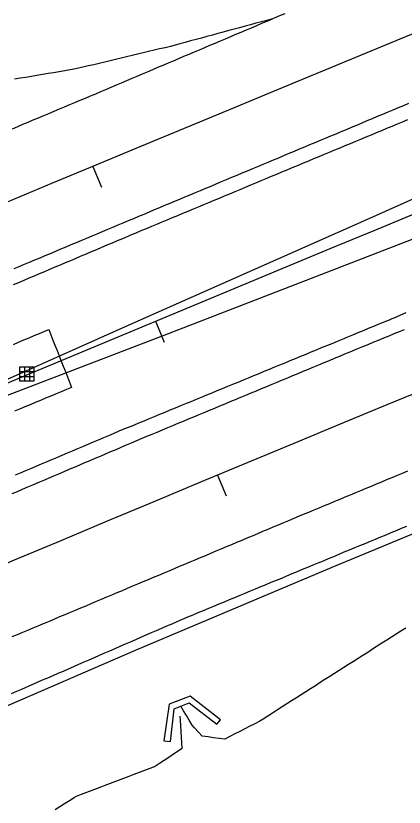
# Model space of a CAD drawing. Extents: x 1901471 to 1963503, y 756461 to 799997.
# Drawn here: x 1929498.3 to 1929567.1, y 772962.9 to 773103.1 of the extents above; entities that cross this region are included whole.
import ezdxf

# ---------------------------------------------------------------- set-up
doc = ezdxf.new("R2010")
doc.units = 0
for name, color, linetype in [('RD_EX_DR_ErosCtrl', 7, 'Continuous'), ('RD_EX_DR_Inlet', 7, 'Continuous'), ('RD_EX_GuardRail', 7, 'Continuous'), ('RD_EX_H2O', 7, 'Continuous'), ('RD_EX_Road', 7, 'Continuous'), ('RD_HC_Cl', 7, 'Continuous'), ('RD_HC_Data_Tic', 7, 'Continuous')]:
    doc.layers.add(name, color=color, linetype=linetype)

# ---------------------------------------------------------------- blocks, each defined once
blk = doc.blocks.new('DI')
at = {"layer": 'RD_EX_DR_Inlet'}
for p, q in [((-2.54, 0.86), (2.46, 0.86)), ((-0.84, 2.56), (-0.84, -2.44)), ((0.86, 2.56), (0.86, -2.44)), ((-2.54, -0.84), (2.46, -0.84))]:
    blk.add_line(p, q, dxfattribs=at)
blk.add_lwpolyline([(-2.54, -2.44), (-2.54, 2.56), (2.46, 2.56), (2.46, -2.44)], close=True, dxfattribs=at)

msp = doc.modelspace()

# ---------------------------------------------------------------- linework, layer by layer
at = {"layer": 'RD_EX_DR_ErosCtrl'}
msp.add_lwpolyline([(1929497.89, 773044.92), (1929498.82, 773045.31), (1929499.74, 773045.7), (1929500.66, 773046.08), (1929501.58, 773046.47), (1929502.5, 773046.86), (1929503.43, 773047.24), (1929504.15, 773047.55), (1929504.52, 773046.62), (1929504.89, 773045.69), (1929505.25, 773044.76), (1929505.62, 773043.83), (1929505.99, 773042.9), (1929506.36, 773041.97), (1929506.73, 773041.04), (1929507.09, 773040.11), (1929507.46, 773039.18), (1929507.83, 773038.25), (1929508.21, 773037.3), (1929507.29, 773036.91), (1929506.36, 773036.53), (1929505.44, 773036.15), (1929504.52, 773035.76), (1929503.6, 773035.38), (1929502.67, 773035), (1929501.75, 773034.61), (1929500.83, 773034.23), (1929499.91, 773033.85), (1929498.98, 773033.46), (1929498.06, 773033.08)], dxfattribs=at)
msp.add_lwpolyline([(1929534.6, 772978.37), (1929529.21, 772982.58), (1929525.47, 772981.16), (1929524.54, 772974.64), (1929525.7, 772974.53), (1929526.34, 772980.36), (1929529, 772981.43), (1929533.9, 772977.6)], close=True, dxfattribs=at)
at = {"layer": 'RD_EX_GuardRail'}
for points in [[(1929676.06, 773104.53), (1929671.98, 773102.84), (1929624.89, 773085.14), (1929576.73, 773066.68), (1929525.29, 773046.77), (1929492.87, 773034.4), (1929447.28, 773015.49), (1929442.21, 773013.59), (1929441.36, 773014.45), (1929441.45, 773015.09), (1929442, 773015.64), (1929492.93, 773037.07), (1929519.44, 773048.83), (1929560.5, 773067.07), (1929602.92, 773086.01), (1929632.95, 773099.24), (1929664.11, 773112.66), (1929679.81, 773119.07)], [(1929460.36, 772965.16), (1929486.31, 772976.36), (1929519.49, 772990.74), (1929554.34, 773005.43), (1929591.52, 773020.83), (1929626.2, 773035.07), (1929650.88, 773045.05), (1929661.95, 773049.58)]]:
    msp.add_lwpolyline(points, dxfattribs=at)
at = {"layer": 'RD_EX_H2O'}
for points in [[(1929567.37, 772994.65), (1929566.53, 772994.11), (1929565.69, 772993.57), (1929564.85, 772993.04), (1929564.01, 772992.5), (1929563.17, 772991.96), (1929562.32, 772991.42), (1929561.48, 772990.89), (1929560.64, 772990.35), (1929559.8, 772989.81), (1929558.96, 772989.28), (1929558.12, 772988.74), (1929557.27, 772988.2), (1929556.43, 772987.66), (1929555.59, 772987.13), (1929554.75, 772986.59), (1929553.91, 772986.05), (1929553.07, 772985.51), (1929552.22, 772984.98), (1929551.38, 772984.44), (1929550.54, 772983.9), (1929549.7, 772983.36), (1929548.86, 772982.83), (1929548.02, 772982.29), (1929547.17, 772981.75), (1929546.33, 772981.21), (1929545.49, 772980.68), (1929544.65, 772980.14), (1929543.81, 772979.6), (1929542.97, 772979.06), (1929542.13, 772978.53), (1929541.53, 772978.15), (1929540.64, 772977.69), (1929539.76, 772977.24), (1929538.87, 772976.79), (1929537.99, 772976.34), (1929537.1, 772975.89), (1929536.22, 772975.44), (1929535.33, 772974.99), (1929534.34, 772975.11), (1929533.35, 772975.23), (1929532.36, 772975.35), (1929531.34, 772975.47), (1929530.66, 772976.21), (1929529.99, 772976.95), (1929529.53, 772977.46), (1929529.03, 772978.31), (1929528.53, 772979.16), (1929528.02, 772980.01), (1929527.54, 772980.84)], [(1929505.26, 772962.48), (1929506.11, 772963.01), (1929506.95, 772963.54), (1929507.8, 772964.07), (1929508.65, 772964.6), (1929509.04, 772964.84), (1929509.97, 772965.2), (1929510.91, 772965.56), (1929511.84, 772965.92), (1929512.77, 772966.27), (1929514.64, 772966.99), (1929515.57, 772967.34), (1929516.5, 772967.7), (1929517.44, 772968.06), (1929518.37, 772968.42), (1929519.3, 772968.77), (1929520.23, 772969.13), (1929521.17, 772969.49), (1929522.1, 772969.84), (1929522.9, 772970.15), (1929523.74, 772970.7), (1929525.41, 772971.79), (1929526.24, 772972.34), (1929527.77, 772973.34), (1929527.71, 772974.34), (1929527.65, 772975.34), (1929527.58, 772976.34), (1929527.52, 772977.33), (1929527.46, 772978.33), (1929527.42, 772979.02)]]:
    msp.add_lwpolyline(points, dxfattribs=at)
at = {"layer": 'RD_EX_Road'}
for points in [[(1929545.94, 773103.48), (1929545.01, 773103.11), (1929544.08, 773102.73), (1929543.76, 773102.6), (1929542.79, 773102.33), (1929541.82, 773102.07), (1929540.86, 773101.81), (1929539.89, 773101.55), (1929538.93, 773101.29), (1929537.96, 773101.03), (1929537, 773100.77), (1929536.03, 773100.51), (1929535.07, 773100.25), (1929534.1, 773099.99), (1929533.14, 773099.73), (1929532.17, 773099.46), (1929531.21, 773099.2), (1929530.24, 773098.94), (1929529.28, 773098.68), (1929528.31, 773098.42), (1929527.34, 773098.16), (1929526.38, 773097.9), (1929525.73, 773097.72), (1929524.76, 773097.49), (1929523.78, 773097.26), (1929522.81, 773097.03), (1929521.84, 773096.8), (1929520.87, 773096.56), (1929519.89, 773096.33), (1929518.92, 773096.1), (1929517.95, 773095.87), (1929516.97, 773095.64), (1929516, 773095.41), (1929515.03, 773095.17), (1929514.06, 773094.94), (1929513.08, 773094.71), (1929512.11, 773094.48), (1929511.14, 773094.25), (1929510.17, 773094.02), (1929509.19, 773093.78), (1929508.95, 773093.73), (1929507.97, 773093.56), (1929506.98, 773093.39), (1929506, 773093.23), (1929505.01, 773093.06), (1929504.02, 773092.89), (1929503.04, 773092.72), (1929502.05, 773092.56), (1929501.07, 773092.39), (1929500.08, 773092.22), (1929499.09, 773092.06), (1929498.11, 773091.89)], [(1929497.74, 773083.14), (1929498.66, 773083.52), (1929499.58, 773083.91), (1929500.5, 773084.3), (1929501.42, 773084.69), (1929502.34, 773085.07), (1929503.27, 773085.46), (1929504.19, 773085.85), (1929505.11, 773086.24), (1929506.03, 773086.63), (1929506.95, 773087.01), (1929507.87, 773087.4), (1929508.8, 773087.79), (1929509.72, 773088.18), (1929510.64, 773088.57), (1929511.56, 773088.95), (1929512.48, 773089.34), (1929513.37, 773089.72), (1929514.29, 773090.11), (1929515.21, 773090.5), (1929516.13, 773090.89), (1929517.05, 773091.28), (1929517.98, 773091.67), (1929518.9, 773092.06), (1929519.82, 773092.45), (1929520.74, 773092.84), (1929521.66, 773093.23), (1929522.58, 773093.62), (1929523.5, 773094.01), (1929524.42, 773094.4), (1929525.34, 773094.79), (1929526.26, 773095.18), (1929527.18, 773095.57), (1929528.1, 773095.96), (1929529.02, 773096.35), (1929529.94, 773096.74), (1929530.87, 773097.13), (1929531.79, 773097.52), (1929532.71, 773097.91), (1929533.63, 773098.3), (1929534.55, 773098.69), (1929535.47, 773099.08), (1929536.39, 773099.47), (1929537.31, 773099.86), (1929538.23, 773100.25), (1929539.15, 773100.64), (1929540.07, 773101.03), (1929540.99, 773101.43), (1929541.91, 773101.82), (1929542.83, 773102.21), (1929543.76, 773102.6)], [(1929498, 773058.34), (1929498.92, 773058.72), (1929499.84, 773059.11), (1929500.77, 773059.5), (1929501.69, 773059.89), (1929502.61, 773060.27), (1929503.53, 773060.66), (1929504.45, 773061.05), (1929505.38, 773061.43), (1929506.3, 773061.82), (1929507.22, 773062.21), (1929508.14, 773062.6), (1929509.06, 773062.98), (1929509.99, 773063.37), (1929510.91, 773063.76), (1929511.83, 773064.15), (1929512.75, 773064.53), (1929513.67, 773064.92), (1929514.6, 773065.31), (1929515.52, 773065.69), (1929516.44, 773066.08), (1929517.36, 773066.47), (1929518.28, 773066.86), (1929519.21, 773067.24), (1929520.13, 773067.63), (1929521.05, 773068.02), (1929521.97, 773068.41), (1929522.89, 773068.79), (1929523.82, 773069.18), (1929524.74, 773069.57), (1929525.66, 773069.96), (1929526.58, 773070.34), (1929527.35, 773070.67), (1929528.28, 773071.05), (1929529.2, 773071.44), (1929530.12, 773071.82), (1929531.04, 773072.21), (1929531.97, 773072.6), (1929532.89, 773072.98), (1929533.81, 773073.37), (1929534.73, 773073.75), (1929535.65, 773074.14), (1929536.58, 773074.53), (1929537.5, 773074.91), (1929538.42, 773075.3), (1929539.34, 773075.68), (1929540.27, 773076.07), (1929541.19, 773076.46), (1929542.11, 773076.84), (1929543.03, 773077.23), (1929543.96, 773077.61), (1929544.88, 773078), (1929545.8, 773078.39), (1929546.72, 773078.77), (1929547.65, 773079.16), (1929548.57, 773079.54), (1929549.49, 773079.93), (1929550.41, 773080.32), (1929551.34, 773080.7), (1929552.26, 773081.09), (1929553.18, 773081.47), (1929554.1, 773081.86), (1929555.03, 773082.25), (1929555.95, 773082.63), (1929556.87, 773083.02), (1929557.79, 773083.41), (1929558.72, 773083.79), (1929559.64, 773084.18), (1929560.56, 773084.56), (1929561.48, 773084.95), (1929562.41, 773085.34), (1929563.33, 773085.72), (1929564.25, 773086.11), (1929565.17, 773086.49), (1929566.1, 773086.88), (1929567.02, 773087.27), (1929567.94, 773087.65)], [(1929497.93, 773055.52), (1929498.85, 773055.91), (1929499.77, 773056.3), (1929500.69, 773056.69), (1929501.61, 773057.08), (1929502.53, 773057.47), (1929503.45, 773057.86), (1929504.37, 773058.25), (1929505.3, 773058.64), (1929506.22, 773059.03), (1929507.14, 773059.42), (1929508.06, 773059.8), (1929508.98, 773060.19), (1929509.9, 773060.58), (1929510.82, 773060.97), (1929511.74, 773061.36), (1929512.66, 773061.75), (1929513.58, 773062.14), (1929514.51, 773062.53), (1929515.43, 773062.92), (1929516.35, 773063.31), (1929517.27, 773063.7), (1929518.19, 773064.09), (1929518.69, 773064.3), (1929519.62, 773064.68), (1929520.54, 773065.07), (1929521.46, 773065.46), (1929522.38, 773065.84), (1929523.31, 773066.23), (1929524.23, 773066.61), (1929525.15, 773067), (1929526.07, 773067.38), (1929527, 773067.77), (1929527.92, 773068.15), (1929528.84, 773068.54), (1929529.77, 773068.92), (1929530.69, 773069.31), (1929531.61, 773069.7), (1929532.53, 773070.08), (1929533.46, 773070.47), (1929534.38, 773070.85), (1929535.3, 773071.24), (1929536.22, 773071.62), (1929537.15, 773072.01), (1929538.07, 773072.39), (1929538.99, 773072.78), (1929539.92, 773073.17), (1929540.84, 773073.55), (1929541.76, 773073.94), (1929542.68, 773074.32), (1929543.61, 773074.71), (1929544.53, 773075.09), (1929545.45, 773075.48), (1929546.37, 773075.86), (1929546.52, 773075.92), (1929547.44, 773076.31), (1929548.36, 773076.69), (1929549.29, 773077.07), (1929550.21, 773077.46), (1929551.13, 773077.84), (1929552.06, 773078.22), (1929552.98, 773078.61), (1929553.9, 773078.99), (1929554.83, 773079.37), (1929555.75, 773079.76), (1929556.67, 773080.14), (1929557.6, 773080.52), (1929558.52, 773080.91), (1929559.45, 773081.29), (1929560.37, 773081.67), (1929561.29, 773082.06), (1929562.22, 773082.44), (1929563.14, 773082.82), (1929564.06, 773083.21), (1929564.99, 773083.59), (1929565.91, 773083.97), (1929566.83, 773084.36), (1929567.76, 773084.74)], [(1929498.24, 773021.78), (1929499.16, 773022.17), (1929500.08, 773022.56), (1929501, 773022.95), (1929501.92, 773023.34), (1929502.84, 773023.73), (1929503.76, 773024.12), (1929504.68, 773024.51), (1929505.6, 773024.9), (1929506.53, 773025.29), (1929507.45, 773025.68), (1929508.37, 773026.07), (1929509.29, 773026.46), (1929510.21, 773026.85), (1929511.13, 773027.24), (1929512.05, 773027.63), (1929512.97, 773028.02), (1929513.89, 773028.41), (1929514.81, 773028.8), (1929515.73, 773029.19), (1929516.65, 773029.58), (1929517.36, 773029.87), (1929518.28, 773030.25), (1929519.21, 773030.63), (1929520.13, 773031.01), (1929521.06, 773031.39), (1929521.98, 773031.77), (1929522.9, 773032.15), (1929523.83, 773032.53), (1929524.75, 773032.91), (1929525.68, 773033.3), (1929526.6, 773033.68), (1929527.53, 773034.06), (1929528.45, 773034.44), (1929529.38, 773034.82), (1929530.3, 773035.2), (1929531.23, 773035.58), (1929532.15, 773035.96), (1929533.08, 773036.34), (1929534, 773036.72), (1929534.92, 773037.1), (1929535.85, 773037.49), (1929536.77, 773037.87), (1929537.7, 773038.25), (1929538.62, 773038.63), (1929539.55, 773039.01), (1929540.47, 773039.39), (1929541.4, 773039.77), (1929542.32, 773040.15), (1929543.25, 773040.53), (1929544.17, 773040.91), (1929545.1, 773041.29), (1929546.02, 773041.67), (1929546.94, 773042.06), (1929547.87, 773042.44), (1929548.79, 773042.82), (1929549.72, 773043.2), (1929550.64, 773043.58), (1929551.57, 773043.96), (1929552.49, 773044.34), (1929553.42, 773044.72), (1929554.34, 773045.1), (1929555.27, 773045.48), (1929556.19, 773045.86), (1929557.12, 773046.25), (1929558.04, 773046.63), (1929558.96, 773047.01), (1929559.89, 773047.39), (1929560.81, 773047.77), (1929561.74, 773048.15), (1929562.66, 773048.53), (1929563.59, 773048.91), (1929564.51, 773049.29), (1929564.7, 773049.37), (1929565.62, 773049.76), (1929566.54, 773050.15), (1929567.46, 773050.54)], [(1929497.67, 773018.47), (1929498.59, 773018.87), (1929499.51, 773019.26), (1929500.43, 773019.65), (1929501.35, 773020.04), (1929502.27, 773020.43), (1929503.19, 773020.82), (1929504.11, 773021.22), (1929505.03, 773021.61), (1929505.95, 773022), (1929506.87, 773022.39), (1929507.79, 773022.78), (1929508.71, 773023.17), (1929509.63, 773023.57), (1929510.55, 773023.96), (1929511.47, 773024.35), (1929512.39, 773024.74), (1929513.31, 773025.13), (1929514.23, 773025.52), (1929515.15, 773025.92), (1929516.07, 773026.31), (1929516.99, 773026.7), (1929517.91, 773027.09), (1929518.83, 773027.48), (1929519.75, 773027.87), (1929520.67, 773028.27), (1929521.54, 773028.63), (1929522.46, 773029.01), (1929523.38, 773029.39), (1929524.31, 773029.78), (1929525.23, 773030.16), (1929526.15, 773030.55), (1929527.08, 773030.93), (1929528, 773031.32), (1929528.92, 773031.7), (1929529.85, 773032.08), (1929530.77, 773032.47), (1929531.69, 773032.85), (1929532.62, 773033.24), (1929533.54, 773033.62), (1929534.46, 773034), (1929535.39, 773034.39), (1929536.31, 773034.77), (1929537.23, 773035.16), (1929538.16, 773035.54), (1929539.08, 773035.93), (1929540, 773036.31), (1929540.93, 773036.69), (1929541.85, 773037.08), (1929542.77, 773037.46), (1929543.7, 773037.85), (1929544.62, 773038.23), (1929545.54, 773038.61), (1929546.47, 773039), (1929547.39, 773039.38), (1929548.31, 773039.77), (1929549.24, 773040.15), (1929550.16, 773040.53), (1929551.08, 773040.92), (1929552.01, 773041.3), (1929552.93, 773041.69), (1929553.85, 773042.07), (1929554.78, 773042.46), (1929555.7, 773042.84), (1929556.62, 773043.22), (1929557.54, 773043.61), (1929558.47, 773043.99), (1929558.87, 773044.16), (1929559.79, 773044.54), (1929560.72, 773044.92), (1929561.64, 773045.3), (1929562.57, 773045.68), (1929563.49, 773046.06), (1929564.42, 773046.44), (1929565.34, 773046.82), (1929566.27, 773047.2), (1929567.19, 773047.58)], [(1929567.7, 773022.44), (1929566.77, 773022.06), (1929565.85, 773021.67), (1929564.93, 773021.29), (1929564, 773020.91), (1929563.08, 773020.52), (1929562.16, 773020.14), (1929561.23, 773019.75), (1929560.31, 773019.37), (1929559.39, 773018.99), (1929558.46, 773018.6), (1929557.54, 773018.22), (1929556.62, 773017.84), (1929555.69, 773017.45), (1929554.77, 773017.07), (1929553.85, 773016.68), (1929552.92, 773016.3), (1929552, 773015.92), (1929551.08, 773015.53), (1929550.15, 773015.15), (1929549.23, 773014.77), (1929548.48, 773014.45), (1929547.56, 773014.07), (1929546.63, 773013.68), (1929545.71, 773013.29), (1929544.79, 773012.9), (1929543.87, 773012.51), (1929542.95, 773012.13), (1929542.03, 773011.74), (1929541.1, 773011.35), (1929540.18, 773010.96), (1929539.26, 773010.58), (1929538.34, 773010.19), (1929537.42, 773009.8), (1929536.5, 773009.41), (1929535.57, 773009.03), (1929534.65, 773008.64), (1929533.73, 773008.25), (1929532.81, 773007.86), (1929531.89, 773007.47), (1929530.96, 773007.09), (1929530.04, 773006.7), (1929529.12, 773006.31), (1929528.2, 773005.92), (1929527.28, 773005.54), (1929526.36, 773005.15), (1929525.43, 773004.76), (1929524.51, 773004.37), (1929523.59, 773003.98), (1929522.67, 773003.6), (1929521.75, 773003.21), (1929520.83, 773002.82), (1929519.9, 773002.43), (1929518.98, 773002.05), (1929518.06, 773001.66), (1929517.14, 773001.27), (1929516.22, 773000.88), (1929515.29, 773000.49), (1929514.37, 773000.11), (1929513.45, 772999.72), (1929512.53, 772999.33), (1929511.61, 772998.94), (1929510.69, 772998.56), (1929509.76, 772998.17), (1929508.84, 772997.78), (1929507.92, 772997.39), (1929507, 772997), (1929506.08, 772996.62), (1929505.16, 772996.23), (1929504.23, 772995.84), (1929503.31, 772995.45), (1929503.16, 772995.39), (1929502.24, 772995), (1929501.32, 772994.62), (1929500.4, 772994.23), (1929499.48, 772993.84), (1929498.55, 772993.46), (1929497.63, 772993.07)], [(1929497.57, 772983.05), (1929498.49, 772983.45), (1929499.41, 772983.85), (1929501.24, 772984.65), (1929502.16, 772985.05), (1929503.07, 772985.45), (1929503.99, 772985.85), (1929504.91, 772986.25), (1929505.82, 772986.65), (1929506.74, 772987.04), (1929507.66, 772987.44), (1929508.58, 772987.84), (1929509.49, 772988.24), (1929510.41, 772988.64), (1929511.33, 772989.04), (1929512.24, 772989.44), (1929513.16, 772989.84), (1929514.08, 772990.24), (1929514.99, 772990.64), (1929515.91, 772991.04), (1929516.83, 772991.44), (1929517.74, 772991.84), (1929518.66, 772992.24), (1929519.58, 772992.64), (1929520.49, 772993.04), (1929521.41, 772993.44), (1929522.33, 772993.84), (1929523.24, 772994.24), (1929524.16, 772994.64), (1929525.08, 772995.04), (1929525.99, 772995.43), (1929526.91, 772995.83), (1929527.87, 772996.24), (1929528.8, 772996.62), (1929529.72, 772997), (1929530.64, 772997.39), (1929531.57, 772997.77), (1929532.49, 772998.15), (1929533.42, 772998.54), (1929534.34, 772998.92), (1929535.26, 772999.3), (1929536.19, 772999.69), (1929537.11, 773000.07), (1929538.03, 773000.46), (1929538.96, 773000.84), (1929539.88, 773001.22), (1929540.8, 773001.61), (1929541.73, 773001.99), (1929542.65, 773002.37), (1929543.57, 773002.76), (1929544.5, 773003.14), (1929545.42, 773003.52), (1929546.34, 773003.91), (1929547.27, 773004.29), (1929548.19, 773004.68), (1929549.11, 773005.06), (1929550.04, 773005.44), (1929550.96, 773005.83), (1929551.88, 773006.21), (1929552.81, 773006.59), (1929553.73, 773006.98), (1929554.65, 773007.36), (1929555.58, 773007.74), (1929556.5, 773008.13), (1929557.42, 773008.51), (1929558.35, 773008.9), (1929559.27, 773009.28), (1929560.19, 773009.66), (1929561.12, 773010.05), (1929562.04, 773010.43), (1929562.96, 773010.81), (1929563.89, 773011.2), (1929564.81, 773011.58), (1929565.74, 773011.96), (1929566.66, 773012.35), (1929567.58, 773012.73)]]:
    msp.add_lwpolyline(points, dxfattribs=at)
at = {"layer": 'RD_HC_Cl'}
for centre, radius, start, end in [((1933934.02, 762479.74), 11482.38, 112.01316, 122.84589), ((1933920.67, 762509.14), 11420.5, 112.014247, 122.846378), ((1933910.03, 762523.4), 11373.86, 112.013249, 123.541888)]:
    msp.add_arc(centre, radius, start, end, dxfattribs=at)
at = {"layer": 'RD_HC_Data_Tic'}
for p, q in [((1929511.94, 773076.45), (1929513.48, 773072.76)), ((1929523.03, 773049.01), (1929524.57, 773045.32)), ((1929534.05, 773021.76), (1929535.59, 773018.06))]:
    msp.add_line(p, q, dxfattribs=at)

# ---------------------------------------------------------------- block references
at = {"layer": 'RD_EX_DR_Inlet', "xscale": 0.5039370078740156, "yscale": 0.5039370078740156}
msp.add_blockref('DI', (1929500.28, 773039.65), dxfattribs=at)

doc.saveas('drawing.dxf')
